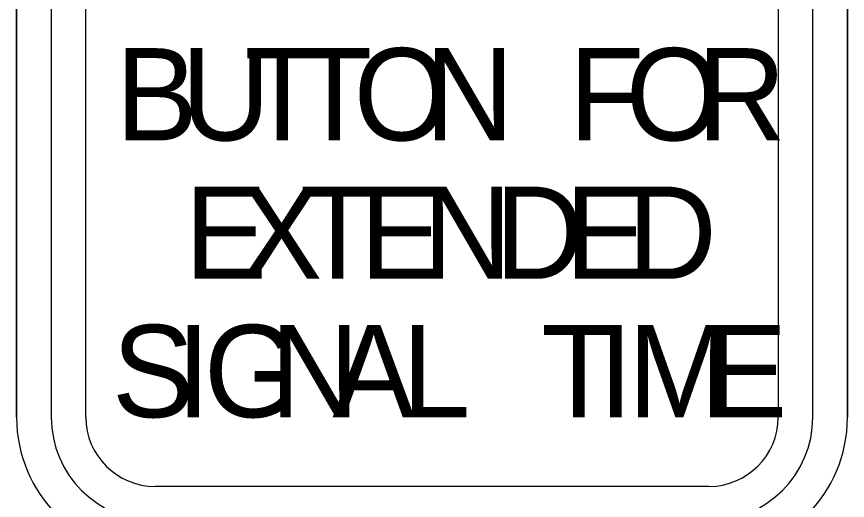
# Model space of a CAD drawing. Extents: x 99976 to 100136, y 99905 to 100011.
# Drawn here: x 100026.1175 to 100026.4212, y 99918.5482 to 99918.7251 of the extents above; entities that cross this region are included whole.
import ezdxf

# ---------------------------------------------------------------- set-up
doc = ezdxf.new("R2010")
doc.units = 0
doc.layers.add('TR_SN_ConstructionSigns', color=7, linetype='Continuous')

msp = doc.modelspace()

# ---------------------------------------------------------------- linework, layer by layer
at = {"layer": 'TR_SN_ConstructionSigns'}
for p, q in [((100026.11749, 99918.57859), (100026.11749, 99918.98359)), ((100026.11749, 99918.98359), (100026.11749, 99918.57859)), ((100026.11749, 99918.98359), (100026.11749, 99918.57859)), ((100026.13015, 99918.98359), (100026.13015, 99918.57859)), ((100026.1428, 99918.57859), (100026.1428, 99918.98359)), ((100026.39593, 99918.98359), (100026.39593, 99918.57859)), ((100026.40859, 99918.57859), (100026.40859, 99918.98359)), ((100026.42124, 99918.98359), (100026.42124, 99918.57859)), ((100026.42124, 99918.57859), (100026.42124, 99918.98359)), ((100026.42124, 99918.57859), (100026.42124, 99918.98359)), ((100026.37062, 99918.55327), (100026.16812, 99918.55327))]:
    msp.add_line(p, q, dxfattribs=at)
for centre, radius, start, end in [((100026.16812, 99918.57859), 0.05063, 180, 270), ((100026.16812, 99918.57859), 0.05063, 180, 270), ((100026.16812, 99918.57859), 0.05063, 180, 270), ((100026.16812, 99918.57859), 0.03797, 180, 270), ((100026.16812, 99918.57859), 0.02531, 180, 270), ((100026.37062, 99918.57859), 0.05063, 270, 0), ((100026.37062, 99918.57859), 0.05063, 270, 0), ((100026.37062, 99918.57859), 0.03797, 270, 0), ((100026.37062, 99918.57859), 0.02531, 270, 0), ((100026.37062, 99918.57859), 0.05063, 270, 0)]:
    msp.add_arc(centre, radius, start, end, dxfattribs=at)

# ---------------------------------------------------------------- texts
for s, p in [('B', (100026.15362, 99918.67984)), ('U', (100026.17768, 99918.67984)), ('T', (100026.20084, 99918.67984)), ('T', (100026.21987, 99918.67984)), ('O', (100026.24073, 99918.67984)), ('N', (100026.26672, 99918.67984)), ('F', (100026.31937, 99918.67984)), ('O', (100026.34022, 99918.67984)), ('R', (100026.36621, 99918.67984)), ('E', (100026.17892, 99918.62921)), ('X', (100026.19917, 99918.62921)), ('T', (100026.2211, 99918.62921)), ('E', (100026.24304, 99918.62921)), ('N', (100026.26599, 99918.62921)), ('D', (100026.29232, 99918.62921)), ('E', (100026.31797, 99918.62921)), ('D', (100026.34092, 99918.62921)), ('S', (100026.15236, 99918.57859)), ('I', (100026.17585, 99918.57859)), ('G', (100026.18597, 99918.57859)), ('N', (100026.21027, 99918.57859)), ('A', (100026.23295, 99918.57859)), ('L', (100026.25833, 99918.57859)), ('T', (100026.30929, 99918.57859)), ('I', (100026.33029, 99918.57859)), ('M', (100026.34095, 99918.57859)), ('E', (100026.36917, 99918.57859))]:
    msp.add_text(s, height=0.03375, dxfattribs=at).set_placement(p)

doc.saveas('drawing.dxf')
